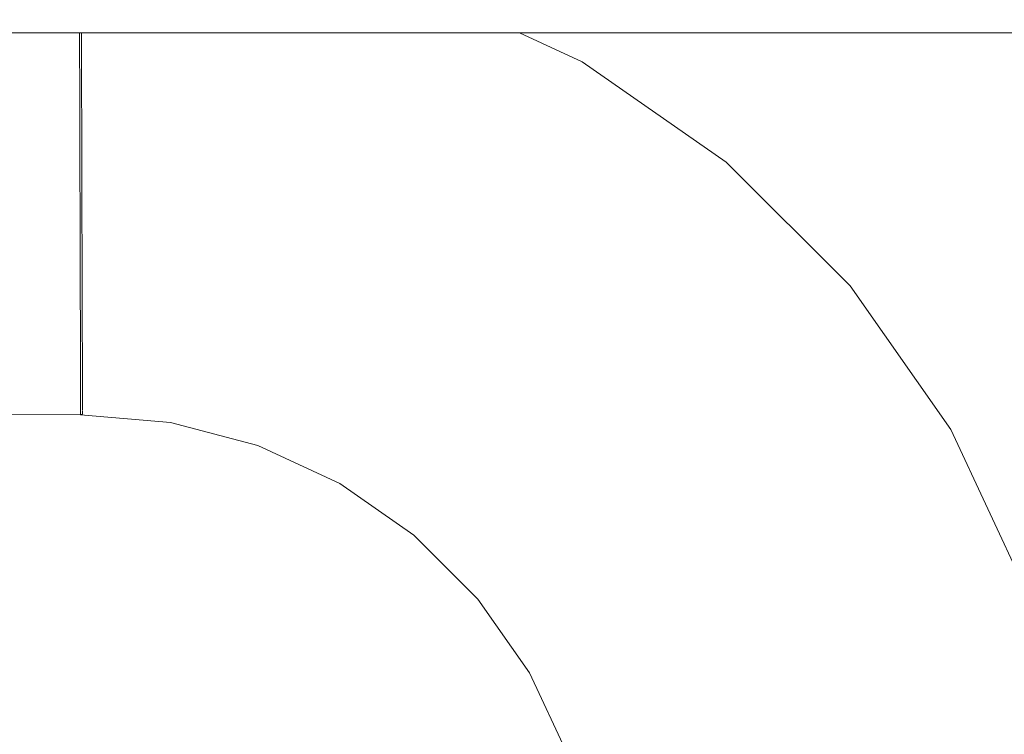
# Model space of a CAD drawing. Header units: millimetres. Extents: x -30280 to 309309, y -17460 to 4378.
# Tile 294 of 656: x 121845 to 121878, y -11007 to -10983. Entities that reach past the tile are written whole.
import ezdxf

# ---------------------------------------------------------------- set-up
doc = ezdxf.new("R2010")
doc.units = ezdxf.units.MM
doc.header["$MEASUREMENT"] = 0
doc.linetypes.add('Wipeout_Contour', pattern=[1000, 0, -1000])
doc.layers.add('P1_PLANTA PRIMERA_3_Nuevo_08_E_Envans secs', color=7, linetype='Continuous')
doc.layers.add('P1_PLANTA PRIMERA_3_Nuevo_09_EI_Mobiliari general', color=7, linetype='Continuous')
doc.layers.add('P1_PLANTA PRIMERA_3_Nuevo_09_EI_Mobiliari general_Pluma_Nº__1', color=7, linetype='Continuous', lineweight=5)

msp = doc.modelspace()

# ---------------------------------------------------------------- wipeouts: each hides what was drawn before it
at = {"color": 254, "linetype": 'Wipeout_Contour', "lineweight": 0, "ltscale": 744380.35708}
msp.add_wipeout([(125602.392, -8989.05), (119928.08, -8989.05), (119928.08, -9336.05), (125456.836, -9336.05), (125456.836, -11434.05), (125602.392, -11434.05)], dxfattribs=at).dxf.layer = 'P1_PLANTA PRIMERA_3_Nuevo_08_E_Envans secs'

# ---------------------------------------------------------------- next in the draw order: wipeouts: each hides what was drawn before it
at = {"color": 254, "linetype": 'Wipeout_Contour', "lineweight": 0, "ltscale": 13224043.01546531}
msp.add_wipeout([(124316.836, -9376.05), (119928.079, -9376.05), (119928.079, -11281.741), (119970.612, -11044.193), (119971.249, -11041.854), (119975.179, -11019.562), (119953.583, -11019.562), (119953.583, -10963.994), (119967.219, -10537.884), (120389.947, -10537.884), (120403.511, -10963.994), (120403.583, -11019.562), (120381.987, -11019.562), (120385.917, -11041.854), (120386.554, -11044.193), (120428.583, -11278.93), (120470.612, -11044.193), (120471.249, -11041.854), (120475.179, -11019.562), (120453.583, -11019.562), (120453.583, -10963.994), (120467.219, -10537.884), (120889.947, -10537.884), (120903.511, -10963.994), (120903.583, -11019.562), (120881.987, -11019.562), (120885.917, -11041.854), (120886.554, -11044.193), (120928.583, -11278.93), (120970.612, -11044.193), (120971.249, -11041.854), (120975.179, -11019.562), (120953.583, -11019.562), (120953.583, -10963.994), (120967.219, -10537.884), (121389.947, -10537.884), (121403.511, -10963.994), (121403.583, -11019.562), (121381.987, -11019.562), (121385.917, -11041.854), (121386.554, -11044.193), (121428.583, -11278.93), (121470.612, -11044.193), (121471.249, -11041.854), (121475.179, -11019.562), (121453.583, -11019.562), (121453.583, -10963.994), (121467.219, -10537.884), (121889.947, -10537.884), (121903.511, -10963.994), (121903.583, -11019.562), (121881.987, -11019.562), (121885.917, -11041.854), (121886.554, -11044.193), (121928.583, -11278.93), (121970.612, -11044.193), (121971.249, -11041.854), (121975.179, -11019.562), (121953.583, -11019.562), (121953.583, -10963.994), (121967.219, -10537.884), (122389.947, -10537.884), (122403.511, -10963.994), (122403.583, -11019.562), (122381.987, -11019.563), (122385.917, -11041.854), (122386.554, -11044.193), (122428.583, -11278.93), (122470.612, -11044.193), (122471.249, -11041.854), (122475.179, -11019.562), (122453.583, -11019.562), (122453.583, -10963.994), (122467.219, -10537.884), (122889.947, -10537.884), (122903.511, -10963.994), (122903.583, -11019.562), (122881.987, -11019.563), (122885.917, -11041.854), (122886.554, -11044.193), (122928.583, -11278.93), (122970.612, -11044.193), (122971.249, -11041.854), (122975.179, -11019.562), (122953.583, -11019.562), (122953.583, -10963.994), (122967.219, -10537.884), (123389.947, -10537.884), (123403.511, -10963.994), (123403.583, -11019.562), (123381.987, -11019.563), (123385.917, -11041.854), (123386.554, -11044.193), (123428.583, -11278.93), (123470.612, -11044.193), (123471.249, -11041.854), (123475.179, -11019.562), (123453.583, -11019.562), (123453.583, -10963.994), (123467.219, -10537.884), (123889.947, -10537.884), (123903.511, -10963.994), (123903.583, -11019.562), (123881.987, -11019.563), (123885.917, -11041.854), (123886.554, -11044.193), (123947.763, -11386.05), (124316.836, -11386.05)], dxfattribs=at).dxf.layer = 'P1_PLANTA PRIMERA_3_Nuevo_08_E_Envans secs'

# ---------------------------------------------------------------- next in the draw order: wipeouts: each hides what was drawn before it
at = {"color": 254, "linetype": 'Wipeout_Contour', "lineweight": 0, "ltscale": 3420906.196684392}
msp.add_wipeout([(121493.049, -11010.361), (121491.473, -11019.295), (121497.48, -11017.694), (121503.14, -11017.221), (121678.583, -11017.677), (121854.026, -11017.194), (121859.686, -11017.694), (121865.236, -11019.146), (121864.118, -11010.361), (121863.349, -11007.494), (121862.092, -11004.803), (121860.387, -11002.372), (121858.285, -11000.276), (121855.85, -10998.576), (121853.157, -10997.327), (121850.287, -10996.565), (121847.328, -10996.314), (121691.775, -10996.726), (121678.583, -10996.763), (121665.392, -10996.8), (121509.838, -10996.292), (121506.879, -10996.565), (121504.009, -10997.327), (121501.316, -10998.576), (121498.881, -11000.276), (121496.779, -11002.372), (121495.074, -11004.803), (121493.818, -11007.494)], dxfattribs=at).dxf.layer = 'P1_PLANTA PRIMERA_3_Nuevo_09_EI_Mobiliari general'

# ---------------------------------------------------------------- next in the draw order: wipeouts: each hides what was drawn before it
at = {"color": 254, "linetype": 'Wipeout_Contour', "lineweight": 0, "ltscale": 1223742.689342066}
msp.add_wipeout([(121861.761, -10983.748), (121863.826, -10984.706), (121868.552, -10988.004), (121872.633, -10992.075), (121875.943, -10996.794), (121878.382, -11002.016), (121879.874, -11007.583), (121881.94, -11019.295), (121903.583, -11019.295), (121903.583, -10983.748)], dxfattribs=at).dxf.layer = 'P1_PLANTA PRIMERA_3_Nuevo_09_EI_Mobiliari general'

# ---------------------------------------------------------------- next in the draw order: wipeouts: each hides what was drawn before it
at = {"color": 254, "linetype": 'Wipeout_Contour', "lineweight": 0, "ltscale": 488691.216977}
msp.add_wipeout([(121453.583, -10983.748), (121903.583, -10983.748), (121903.583, -10972.213), (121453.583, -10972.213)], dxfattribs=at).dxf.layer = 'P1_PLANTA PRIMERA_3_Nuevo_09_EI_Mobiliari general'
at = {"color": 254, "linetype": 'Wipeout_Contour', "lineweight": 0, "ltscale": 367114.064161}
msp.add_wipeout([(121875.015, -10997.33), (121877.375, -11002.383), (121875.525, -10997.035)], dxfattribs=at).dxf.layer = 'P1_PLANTA PRIMERA_3_Nuevo_09_EI_Mobiliari general'
at = {"color": 254, "linetype": 'Wipeout_Contour', "lineweight": 0, "ltscale": 489486.984462}
msp.add_wipeout([(121875.697, -11002.994), (121874.623, -11003.385), (121875.935, -11008.278), (121877.06, -11008.079)], dxfattribs=at).dxf.layer = 'P1_PLANTA PRIMERA_3_Nuevo_09_EI_Mobiliari general'
at = {"color": 254, "linetype": 'Wipeout_Contour', "lineweight": 0, "ltscale": 367077.207702}
msp.add_wipeout([(121862.51, -11004.562), (121863.802, -11007.328), (121863.02, -11004.267)], dxfattribs=at).dxf.layer = 'P1_PLANTA PRIMERA_3_Nuevo_09_EI_Mobiliari general'

# ---------------------------------------------------------------- next in the draw order: linework, layer by layer
at = {"layer": 'P1_PLANTA PRIMERA_3_Nuevo_09_EI_Mobiliari general_Pluma_Nº__1', "color": 7, "linetype": 'Continuous', "lineweight": 5}
for p, q in [((121878.382, -11002.016), (121875.943, -10996.794)), ((121863.348, -11007.494), (121862.092, -11004.803))]:
    msp.add_line(p, q, dxfattribs=at)

# ---------------------------------------------------------------- next in the draw order: wipeouts: each hides what was drawn before it
at = {"color": 254, "linetype": 'Wipeout_Contour', "lineweight": 0, "ltscale": 367049.314661}
msp.add_wipeout([(121853.033, -10983.748), (121857.626, -10984.967), (121856.861, -10983.748)], dxfattribs=at).dxf.layer = 'P1_PLANTA PRIMERA_3_Nuevo_09_EI_Mobiliari general'
at = {"color": 254, "linetype": 'Wipeout_Contour', "lineweight": 0, "ltscale": 367067.957662}
msp.add_wipeout([(121860.619, -10983.748), (121863.585, -10985.124), (121861.474, -10983.748)], dxfattribs=at).dxf.layer = 'P1_PLANTA PRIMERA_3_Nuevo_09_EI_Mobiliari general'
at = {"color": 254, "linetype": 'Wipeout_Contour', "lineweight": 0, "ltscale": 367104.071104}
msp.add_wipeout([(121871.813, -10992.765), (121875.015, -10997.33), (121872.264, -10992.386)], dxfattribs=at).dxf.layer = 'P1_PLANTA PRIMERA_3_Nuevo_09_EI_Mobiliari general'
at = {"color": 254, "linetype": 'Wipeout_Contour', "lineweight": 0, "ltscale": 489478.233427}
msp.add_wipeout([(121873.469, -10998.224), (121872.48, -10998.796), (121874.623, -11003.385), (121875.697, -11002.994)], dxfattribs=at).dxf.layer = 'P1_PLANTA PRIMERA_3_Nuevo_09_EI_Mobiliari general'

# ---------------------------------------------------------------- next in the draw order: wipeouts: each hides what was drawn before it
at = {"color": 254, "linetype": 'Wipeout_Contour', "lineweight": 0, "ltscale": 367091.867794}
msp.add_wipeout([(121867.865, -10988.826), (121871.813, -10992.765), (121868.243, -10988.374)], dxfattribs=at).dxf.layer = 'P1_PLANTA PRIMERA_3_Nuevo_09_EI_Mobiliari general'
at = {"color": 254, "linetype": 'Wipeout_Contour', "lineweight": 0, "ltscale": 489466.374045}
msp.add_wipeout([(121870.446, -10993.914), (121869.572, -10994.649), (121872.48, -10998.796), (121873.469, -10998.224)], dxfattribs=at).dxf.layer = 'P1_PLANTA PRIMERA_3_Nuevo_09_EI_Mobiliari general'
at = {"color": 254, "linetype": 'Wipeout_Contour', "lineweight": 0, "ltscale": 489482.486687}
msp.add_wipeout([(121873.436, -11003.818), (121874.691, -11008.497), (121875.935, -11008.278), (121874.623, -11003.385)], dxfattribs=at).dxf.layer = 'P1_PLANTA PRIMERA_3_Nuevo_09_EI_Mobiliari general'

# ---------------------------------------------------------------- next in the draw order: wipeouts: each hides what was drawn before it
at = {"color": 254, "linetype": 'Wipeout_Contour', "lineweight": 0, "ltscale": 367077.844882}
msp.add_wipeout([(121863.292, -10985.635), (121867.865, -10988.826), (121863.585, -10985.124)], dxfattribs=at).dxf.layer = 'P1_PLANTA PRIMERA_3_Nuevo_09_EI_Mobiliari general'
at = {"color": 254, "linetype": 'Wipeout_Contour', "lineweight": 0, "ltscale": 489451.768973}
msp.add_wipeout([(121866.719, -10990.196), (121865.986, -10991.072), (121869.572, -10994.649), (121870.446, -10993.914)], dxfattribs=at).dxf.layer = 'P1_PLANTA PRIMERA_3_Nuevo_09_EI_Mobiliari general'
at = {"color": 254, "linetype": 'Wipeout_Contour', "lineweight": 0, "ltscale": 489474.092698}
msp.add_wipeout([(121871.386, -10999.429), (121873.436, -11003.818), (121874.623, -11003.385), (121872.48, -10998.796)], dxfattribs=at).dxf.layer = 'P1_PLANTA PRIMERA_3_Nuevo_09_EI_Mobiliari general'

# ---------------------------------------------------------------- next in the draw order: wipeouts: each hides what was drawn before it
at = {"color": 254, "linetype": 'Wipeout_Contour', "lineweight": 0, "ltscale": 367065.4161}
msp.add_wipeout([(121860.619, -10983.748), (121859.225, -10983.748), (121863.292, -10985.635)], dxfattribs=at).dxf.layer = 'P1_PLANTA PRIMERA_3_Nuevo_09_EI_Mobiliari general'
at = {"color": 254, "linetype": 'Wipeout_Contour', "lineweight": 0, "ltscale": 489434.863992}
msp.add_wipeout([(121862.401, -10987.183), (121861.832, -10988.174), (121865.986, -10991.072), (121866.719, -10990.196)], dxfattribs=at).dxf.layer = 'P1_PLANTA PRIMERA_3_Nuevo_09_EI_Mobiliari general'
at = {"color": 254, "linetype": 'Wipeout_Contour', "lineweight": 0, "ltscale": 489462.716493}
msp.add_wipeout([(121868.604, -10995.463), (121871.386, -10999.429), (121872.48, -10998.796), (121869.572, -10994.649)], dxfattribs=at).dxf.layer = 'P1_PLANTA PRIMERA_3_Nuevo_09_EI_Mobiliari general'
at = {"color": 254, "linetype": 'Wipeout_Contour', "lineweight": 0, "ltscale": 489477.605713}
msp.add_wipeout([(121873.436, -11003.818), (121872.17, -11004.279), (121873.364, -11008.731), (121874.691, -11008.497)], dxfattribs=at).dxf.layer = 'P1_PLANTA PRIMERA_3_Nuevo_09_EI_Mobiliari general'

# ---------------------------------------------------------------- next in the draw order: linework, layer by layer
at = {"layer": 'P1_PLANTA PRIMERA_3_Nuevo_09_EI_Mobiliari general_Pluma_Nº__1', "color": 7, "linetype": 'Continuous', "lineweight": 5}
for p, q in [((121868.553, -10988.004), (121863.826, -10984.706)), ((121875.943, -10996.794), (121872.633, -10992.075))]:
    msp.add_line(p, q, dxfattribs=at)

# ---------------------------------------------------------------- next in the draw order: wipeouts: each hides what was drawn before it
at = {"color": 254, "linetype": 'Wipeout_Contour', "lineweight": 0, "ltscale": 367062.641478}
msp.add_wipeout([(121858.067, -10983.748), (121862.893, -10986.328), (121859.225, -10983.748)], dxfattribs=at).dxf.layer = 'P1_PLANTA PRIMERA_3_Nuevo_09_EI_Mobiliari general'
at = {"color": 254, "linetype": 'Wipeout_Contour', "lineweight": 0, "ltscale": 489448.706122}
msp.add_wipeout([(121865.175, -10992.042), (121868.604, -10995.463), (121869.572, -10994.649), (121865.986, -10991.072)], dxfattribs=at).dxf.layer = 'P1_PLANTA PRIMERA_3_Nuevo_09_EI_Mobiliari general'
at = {"color": 254, "linetype": 'Wipeout_Contour', "lineweight": 0, "ltscale": 489469.598937}
msp.add_wipeout([(121871.386, -10999.429), (121870.22, -11000.103), (121872.17, -11004.279), (121873.436, -11003.818)], dxfattribs=at).dxf.layer = 'P1_PLANTA PRIMERA_3_Nuevo_09_EI_Mobiliari general'

# ---------------------------------------------------------------- next in the draw order: linework, layer by layer
at = {"layer": 'P1_PLANTA PRIMERA_3_Nuevo_09_EI_Mobiliari general_Pluma_Nº__1', "color": 7, "linetype": 'Continuous', "lineweight": 5}
msp.add_line((121863.826, -10984.706), (121861.761, -10983.748), dxfattribs=at)

# ---------------------------------------------------------------- next in the draw order: wipeouts: each hides what was drawn before it
at = {"color": 254, "linetype": 'Wipeout_Contour', "lineweight": 0, "ltscale": 489416.174816}
msp.add_wipeout([(121857.626, -10984.967), (121857.237, -10986.042), (121861.832, -10988.174), (121862.401, -10987.183)], dxfattribs=at).dxf.layer = 'P1_PLANTA PRIMERA_3_Nuevo_09_EI_Mobiliari general'
at = {"color": 254, "linetype": 'Wipeout_Contour', "lineweight": 0, "ltscale": 489458.746889}
msp.add_wipeout([(121868.604, -10995.463), (121867.573, -10996.33), (121870.22, -11000.103), (121871.386, -10999.429)], dxfattribs=at).dxf.layer = 'P1_PLANTA PRIMERA_3_Nuevo_09_EI_Mobiliari general'
at = {"color": 254, "linetype": 'Wipeout_Contour', "lineweight": 0, "ltscale": 489472.489918}
msp.add_wipeout([(121872.17, -11004.279), (121870.865, -11004.755), (121871.996, -11008.972), (121873.364, -11008.731)], dxfattribs=at).dxf.layer = 'P1_PLANTA PRIMERA_3_Nuevo_09_EI_Mobiliari general'

# ---------------------------------------------------------------- next in the draw order: wipeouts: each hides what was drawn before it
at = {"color": 254, "linetype": 'Wipeout_Contour', "lineweight": 0, "ltscale": 611743.647843}
msp.add_wipeout([(121852.515, -10983.748), (121852.342, -10984.742), (121857.237, -10986.042), (121857.626, -10984.967), (121853.033, -10983.748)], dxfattribs=at).dxf.layer = 'P1_PLANTA PRIMERA_3_Nuevo_09_EI_Mobiliari general'
at = {"color": 254, "linetype": 'Wipeout_Contour', "lineweight": 0, "ltscale": 489432.48931}
msp.add_wipeout([(121861.202, -10989.269), (121865.175, -10992.042), (121865.986, -10991.072), (121861.832, -10988.174)], dxfattribs=at).dxf.layer = 'P1_PLANTA PRIMERA_3_Nuevo_09_EI_Mobiliari general'
at = {"color": 254, "linetype": 'Wipeout_Contour', "lineweight": 0, "ltscale": 489464.88876}
msp.add_wipeout([(121870.22, -11000.103), (121869.018, -11000.798), (121870.865, -11004.755), (121872.17, -11004.279)], dxfattribs=at).dxf.layer = 'P1_PLANTA PRIMERA_3_Nuevo_09_EI_Mobiliari general'

# ---------------------------------------------------------------- next in the draw order: wipeouts: each hides what was drawn before it
at = {"color": 254, "linetype": 'Wipeout_Contour', "lineweight": 0, "ltscale": 367033.916535}
msp.add_wipeout([(121847.356, -10983.748), (121852.342, -10984.742), (121852.515, -10983.748)], dxfattribs=at).dxf.layer = 'P1_PLANTA PRIMERA_3_Nuevo_09_EI_Mobiliari general'
at = {"color": 254, "linetype": 'Wipeout_Contour', "lineweight": 0, "ltscale": 489414.560844}
msp.add_wipeout([(121856.808, -10987.23), (121861.202, -10989.269), (121861.832, -10988.174), (121857.237, -10986.042)], dxfattribs=at).dxf.layer = 'P1_PLANTA PRIMERA_3_Nuevo_09_EI_Mobiliari general'
at = {"color": 254, "linetype": 'Wipeout_Contour', "lineweight": 0, "ltscale": 489445.381725}
msp.add_wipeout([(121865.175, -10992.042), (121864.31, -10993.075), (121867.573, -10996.33), (121868.604, -10995.463)], dxfattribs=at).dxf.layer = 'P1_PLANTA PRIMERA_3_Nuevo_09_EI_Mobiliari general'
at = {"color": 254, "linetype": 'Wipeout_Contour', "lineweight": 0, "ltscale": 489467.294776}
msp.add_wipeout([(121870.865, -11004.755), (121869.56, -11005.23), (121870.628, -11009.214), (121871.996, -11008.972)], dxfattribs=at).dxf.layer = 'P1_PLANTA PRIMERA_3_Nuevo_09_EI_Mobiliari general'

# ---------------------------------------------------------------- next in the draw order: linework, layer by layer
at = {"layer": 'P1_PLANTA PRIMERA_3_Nuevo_09_EI_Mobiliari general_Pluma_Nº__1', "color": 7, "linetype": 'Continuous', "lineweight": 5}
msp.add_line((121872.633, -10992.075), (121868.553, -10988.004), dxfattribs=at)

# ---------------------------------------------------------------- next in the draw order: wipeouts: each hides what was drawn before it
at = {"color": 254, "linetype": 'Wipeout_Contour', "lineweight": 0, "ltscale": 489395.467598}
msp.add_wipeout([(121852.125, -10985.987), (121856.808, -10987.23), (121857.237, -10986.042), (121852.342, -10984.742)], dxfattribs=at).dxf.layer = 'P1_PLANTA PRIMERA_3_Nuevo_09_EI_Mobiliari general'
at = {"color": 254, "linetype": 'Wipeout_Contour', "lineweight": 0, "ltscale": 489429.911567}
msp.add_wipeout([(121861.202, -10989.269), (121860.53, -10990.437), (121864.31, -10993.075), (121865.175, -10992.042)], dxfattribs=at).dxf.layer = 'P1_PLANTA PRIMERA_3_Nuevo_09_EI_Mobiliari general'
at = {"color": 254, "linetype": 'Wipeout_Contour', "lineweight": 0, "ltscale": 489454.585909}
msp.add_wipeout([(121867.573, -10996.33), (121866.51, -10997.224), (121869.018, -11000.798), (121870.22, -11000.103)], dxfattribs=at).dxf.layer = 'P1_PLANTA PRIMERA_3_Nuevo_09_EI_Mobiliari general'

# ---------------------------------------------------------------- next in the draw order: wipeouts: each hides what was drawn before it
at = {"color": 254, "linetype": 'Wipeout_Contour', "lineweight": 0, "ltscale": 489375.916886}
msp.add_wipeout([(121852.342, -10984.742), (121847.358, -10984.319), (121847.361, -10985.583), (121852.125, -10985.987)], dxfattribs=at).dxf.layer = 'P1_PLANTA PRIMERA_3_Nuevo_09_EI_Mobiliari general'
at = {"color": 254, "linetype": 'Wipeout_Contour', "lineweight": 0, "ltscale": 489412.808479}
msp.add_wipeout([(121856.808, -10987.23), (121856.349, -10988.497), (121860.53, -10990.437), (121861.202, -10989.269)], dxfattribs=at).dxf.layer = 'P1_PLANTA PRIMERA_3_Nuevo_09_EI_Mobiliari general'
at = {"color": 254, "linetype": 'Wipeout_Contour', "lineweight": 0, "ltscale": 489441.896842}
msp.add_wipeout([(121864.31, -10993.075), (121863.419, -10994.14), (121866.51, -10997.224), (121867.573, -10996.33)], dxfattribs=at).dxf.layer = 'P1_PLANTA PRIMERA_3_Nuevo_09_EI_Mobiliari general'
at = {"color": 254, "linetype": 'Wipeout_Contour', "lineweight": 0, "ltscale": 489460.10531}
msp.add_wipeout([(121869.018, -11000.798), (121867.815, -11001.494), (121869.56, -11005.23), (121870.865, -11004.755)], dxfattribs=at).dxf.layer = 'P1_PLANTA PRIMERA_3_Nuevo_09_EI_Mobiliari general'

# ---------------------------------------------------------------- next in the draw order: wipeouts: each hides what was drawn before it
at = {"color": 254, "linetype": 'Wipeout_Contour', "lineweight": 0, "ltscale": 366688.695403}
msp.add_wipeout([(121678.583, -10983.748), (121678.583, -10984.763), (121847.358, -10984.292)], dxfattribs=at).dxf.layer = 'P1_PLANTA PRIMERA_3_Nuevo_09_EI_Mobiliari general'
at = {"color": 254, "linetype": 'Wipeout_Contour', "lineweight": 0, "ltscale": 489394.594202}
msp.add_wipeout([(121852.125, -10985.987), (121851.895, -10987.314), (121856.349, -10988.497), (121856.808, -10987.23)], dxfattribs=at).dxf.layer = 'P1_PLANTA PRIMERA_3_Nuevo_09_EI_Mobiliari general'
at = {"color": 254, "linetype": 'Wipeout_Contour', "lineweight": 0, "ltscale": 489427.209116}
msp.add_wipeout([(121860.53, -10990.437), (121859.838, -10991.641), (121863.419, -10994.14), (121864.31, -10993.075)], dxfattribs=at).dxf.layer = 'P1_PLANTA PRIMERA_3_Nuevo_09_EI_Mobiliari general'
at = {"color": 254, "linetype": 'Wipeout_Contour', "lineweight": 0, "ltscale": 489450.359996}
msp.add_wipeout([(121866.51, -10997.224), (121865.447, -10998.118), (121867.815, -11001.494), (121869.018, -11000.798)], dxfattribs=at).dxf.layer = 'P1_PLANTA PRIMERA_3_Nuevo_09_EI_Mobiliari general'
at = {"color": 254, "linetype": 'Wipeout_Contour', "lineweight": 0, "ltscale": 489462.178131}
msp.add_wipeout([(121869.56, -11005.23), (121868.294, -11005.692), (121869.301, -11009.447), (121870.628, -11009.214)], dxfattribs=at).dxf.layer = 'P1_PLANTA PRIMERA_3_Nuevo_09_EI_Mobiliari general'

# ---------------------------------------------------------------- next in the draw order: linework, layer by layer
at = {"layer": 'P1_PLANTA PRIMERA_3_Nuevo_09_EI_Mobiliari general_Pluma_Nº__1', "color": 7, "linetype": 'Continuous', "lineweight": 5}
msp.add_line((121453.583, -10983.748), (121903.583, -10983.748), dxfattribs=at)

# ---------------------------------------------------------------- next in the draw order: wipeouts: each hides what was drawn before it
at = {"color": 254, "linetype": 'Wipeout_Contour', "lineweight": 0, "ltscale": 489375.819451}
msp.add_wipeout([(121847.298, -10985.577), (121847.302, -10986.903), (121851.895, -10987.314), (121852.125, -10985.987)], dxfattribs=at).dxf.layer = 'P1_PLANTA PRIMERA_3_Nuevo_09_EI_Mobiliari general'
at = {"color": 254, "linetype": 'Wipeout_Contour', "lineweight": 0, "ltscale": 489410.970979}
msp.add_wipeout([(121856.349, -10988.497), (121855.877, -10989.803), (121859.838, -10991.641), (121860.53, -10990.437)], dxfattribs=at).dxf.layer = 'P1_PLANTA PRIMERA_3_Nuevo_09_EI_Mobiliari general'
at = {"color": 254, "linetype": 'Wipeout_Contour', "lineweight": 0, "ltscale": 489438.357351}
msp.add_wipeout([(121863.419, -10994.14), (121862.527, -10995.205), (121865.447, -10998.118), (121866.51, -10997.224)], dxfattribs=at).dxf.layer = 'P1_PLANTA PRIMERA_3_Nuevo_09_EI_Mobiliari general'
at = {"color": 254, "linetype": 'Wipeout_Contour', "lineweight": 0, "ltscale": 489455.393907}
msp.add_wipeout([(121867.815, -11001.494), (121866.649, -11002.168), (121868.294, -11005.692), (121869.56, -11005.23)], dxfattribs=at).dxf.layer = 'P1_PLANTA PRIMERA_3_Nuevo_09_EI_Mobiliari general'

# ---------------------------------------------------------------- next in the draw order: wipeouts: each hides what was drawn before it
at = {"color": 254, "linetype": 'Wipeout_Contour', "lineweight": 0, "ltscale": 489029.977611}
msp.add_wipeout([(121847.358, -10984.292), (121678.583, -10984.763), (121678.583, -10986.027), (121847.361, -10985.555)], dxfattribs=at).dxf.layer = 'P1_PLANTA PRIMERA_3_Nuevo_09_EI_Mobiliari general'
at = {"color": 254, "linetype": 'Wipeout_Contour', "lineweight": 0, "ltscale": 489393.677825}
msp.add_wipeout([(121851.895, -10987.314), (121851.657, -10988.683), (121855.877, -10989.803), (121856.349, -10988.497)], dxfattribs=at).dxf.layer = 'P1_PLANTA PRIMERA_3_Nuevo_09_EI_Mobiliari general'
at = {"color": 254, "linetype": 'Wipeout_Contour', "lineweight": 0, "ltscale": 489424.464042}
msp.add_wipeout([(121859.838, -10991.641), (121859.145, -10992.845), (121862.527, -10995.205), (121863.419, -10994.14)], dxfattribs=at).dxf.layer = 'P1_PLANTA PRIMERA_3_Nuevo_09_EI_Mobiliari general'
at = {"color": 254, "linetype": 'Wipeout_Contour', "lineweight": 0, "ltscale": 489446.197503}
msp.add_wipeout([(121865.447, -10998.118), (121864.416, -10998.985), (121866.649, -11002.168), (121867.815, -11001.494)], dxfattribs=at).dxf.layer = 'P1_PLANTA PRIMERA_3_Nuevo_09_EI_Mobiliari general'
at = {"color": 254, "linetype": 'Wipeout_Contour', "lineweight": 0, "ltscale": 489457.295398}
msp.add_wipeout([(121867.107, -11006.124), (121868.057, -11009.667), (121869.301, -11009.447), (121868.294, -11005.692)], dxfattribs=at).dxf.layer = 'P1_PLANTA PRIMERA_3_Nuevo_09_EI_Mobiliari general'

# ---------------------------------------------------------------- next in the draw order: linework, layer by layer
at = {"layer": 'P1_PLANTA PRIMERA_3_Nuevo_09_EI_Mobiliari general_Pluma_Nº__1', "color": 7, "linetype": 'Continuous', "lineweight": 5}
for p, q in [((121847.293, -10983.748), (121847.295, -10984.292)), ((121847.356, -10983.748), (121847.358, -10984.292))]:
    msp.add_line(p, q, dxfattribs=at)

# ---------------------------------------------------------------- next in the draw order: wipeouts: each hides what was drawn before it
at = {"color": 254, "linetype": 'Wipeout_Contour', "lineweight": 0, "ltscale": 489375.85531}
msp.add_wipeout([(121847.302, -10986.924), (121847.306, -10988.314), (121851.657, -10988.683), (121851.895, -10987.314)], dxfattribs=at).dxf.layer = 'P1_PLANTA PRIMERA_3_Nuevo_09_EI_Mobiliari general'
at = {"color": 254, "linetype": 'Wipeout_Contour', "lineweight": 0, "ltscale": 489409.104121}
msp.add_wipeout([(121855.877, -10989.803), (121855.405, -10991.11), (121859.145, -10992.845), (121859.838, -10991.641)], dxfattribs=at).dxf.layer = 'P1_PLANTA PRIMERA_3_Nuevo_09_EI_Mobiliari general'
at = {"color": 254, "linetype": 'Wipeout_Contour', "lineweight": 0, "ltscale": 489434.870726}
msp.add_wipeout([(121862.527, -10995.205), (121861.663, -10996.238), (121864.416, -10998.985), (121865.447, -10998.118)], dxfattribs=at).dxf.layer = 'P1_PLANTA PRIMERA_3_Nuevo_09_EI_Mobiliari general'
at = {"color": 254, "linetype": 'Wipeout_Contour', "lineweight": 0, "ltscale": 489450.897619}
msp.add_wipeout([(121865.555, -11002.801), (121867.107, -11006.124), (121868.294, -11005.692), (121866.649, -11002.168)], dxfattribs=at).dxf.layer = 'P1_PLANTA PRIMERA_3_Nuevo_09_EI_Mobiliari general'

# ---------------------------------------------------------------- next in the draw order: wipeouts: each hides what was drawn before it
at = {"color": 254, "linetype": 'Wipeout_Contour', "lineweight": 0, "ltscale": 611371.368496}
msp.add_wipeout([(121847.361, -10985.555), (121678.583, -10986.027), (121678.583, -10987.374), (121847.302, -10986.903), (121847.298, -10985.577)], dxfattribs=at).dxf.layer = 'P1_PLANTA PRIMERA_3_Nuevo_09_EI_Mobiliari general'
at = {"color": 254, "linetype": 'Wipeout_Contour', "lineweight": 0, "ltscale": 489392.746227}
msp.add_wipeout([(121851.657, -10988.683), (121851.419, -10990.051), (121855.405, -10991.11), (121855.877, -10989.803)], dxfattribs=at).dxf.layer = 'P1_PLANTA PRIMERA_3_Nuevo_09_EI_Mobiliari general'
at = {"color": 254, "linetype": 'Wipeout_Contour', "lineweight": 0, "ltscale": 489421.759653}
msp.add_wipeout([(121859.145, -10992.845), (121858.474, -10994.013), (121861.663, -10996.238), (121862.527, -10995.205)], dxfattribs=at).dxf.layer = 'P1_PLANTA PRIMERA_3_Nuevo_09_EI_Mobiliari general'
at = {"color": 254, "linetype": 'Wipeout_Contour', "lineweight": 0, "ltscale": 489442.22479}
msp.add_wipeout([(121863.449, -10999.798), (121865.555, -11002.801), (121866.649, -11002.168), (121864.416, -10998.985)], dxfattribs=at).dxf.layer = 'P1_PLANTA PRIMERA_3_Nuevo_09_EI_Mobiliari general'
at = {"color": 254, "linetype": 'Wipeout_Contour', "lineweight": 0, "ltscale": 489452.794829}
msp.add_wipeout([(121867.107, -11006.124), (121866.034, -11006.515), (121866.932, -11009.865), (121868.057, -11009.667)], dxfattribs=at).dxf.layer = 'P1_PLANTA PRIMERA_3_Nuevo_09_EI_Mobiliari general'

# ---------------------------------------------------------------- next in the draw order: linework, layer by layer
at = {"layer": 'P1_PLANTA PRIMERA_3_Nuevo_09_EI_Mobiliari general_Pluma_Nº__1', "color": 7, "linetype": 'Continuous', "lineweight": 5}
for p, q in [((121847.295, -10984.292), (121847.298, -10985.556)), ((121847.358, -10984.292), (121847.361, -10985.555))]:
    msp.add_line(p, q, dxfattribs=at)

# ---------------------------------------------------------------- next in the draw order: wipeouts: each hides what was drawn before it
at = {"color": 254, "linetype": 'Wipeout_Contour', "lineweight": 0, "ltscale": 489375.88742}
msp.add_wipeout([(121847.306, -10988.314), (121847.31, -10989.703), (121851.419, -10990.051), (121851.657, -10988.683)], dxfattribs=at).dxf.layer = 'P1_PLANTA PRIMERA_3_Nuevo_09_EI_Mobiliari general'
at = {"color": 254, "linetype": 'Wipeout_Contour', "lineweight": 0, "ltscale": 489407.264502}
msp.add_wipeout([(121855.405, -10991.11), (121854.947, -10992.376), (121858.474, -10994.013), (121859.145, -10992.845)], dxfattribs=at).dxf.layer = 'P1_PLANTA PRIMERA_3_Nuevo_09_EI_Mobiliari general'
at = {"color": 254, "linetype": 'Wipeout_Contour', "lineweight": 0, "ltscale": 489431.542758}
msp.add_wipeout([(121860.852, -10997.208), (121863.449, -10999.798), (121864.416, -10998.985), (121861.663, -10996.238)], dxfattribs=at).dxf.layer = 'P1_PLANTA PRIMERA_3_Nuevo_09_EI_Mobiliari general'
at = {"color": 254, "linetype": 'Wipeout_Contour', "lineweight": 0, "ltscale": 489446.752906}
msp.add_wipeout([(121865.555, -11002.801), (121864.566, -11003.373), (121866.034, -11006.515), (121867.107, -11006.124)], dxfattribs=at).dxf.layer = 'P1_PLANTA PRIMERA_3_Nuevo_09_EI_Mobiliari general'

# ---------------------------------------------------------------- next in the draw order: wipeouts: each hides what was drawn before it
at = {"color": 254, "linetype": 'Wipeout_Contour', "lineweight": 0, "ltscale": 733572.287574}
msp.add_wipeout([(121847.365, -10986.902), (121678.583, -10987.374), (121691.801, -10987.411), (121691.797, -10988.726), (121847.306, -10988.292), (121847.302, -10986.924)], dxfattribs=at).dxf.layer = 'P1_PLANTA PRIMERA_3_Nuevo_09_EI_Mobiliari general'
at = {"color": 254, "linetype": 'Wipeout_Contour', "lineweight": 0, "ltscale": 489391.827555}
msp.add_wipeout([(121851.419, -10990.051), (121851.188, -10991.379), (121854.947, -10992.376), (121855.405, -10991.11)], dxfattribs=at).dxf.layer = 'P1_PLANTA PRIMERA_3_Nuevo_09_EI_Mobiliari general'
at = {"color": 254, "linetype": 'Wipeout_Contour', "lineweight": 0, "ltscale": 489419.177943}
msp.add_wipeout([(121857.844, -10995.109), (121860.852, -10997.208), (121861.663, -10996.238), (121858.474, -10994.013)], dxfattribs=at).dxf.layer = 'P1_PLANTA PRIMERA_3_Nuevo_09_EI_Mobiliari general'
at = {"color": 254, "linetype": 'Wipeout_Contour', "lineweight": 0, "ltscale": 489438.562368}
msp.add_wipeout([(121863.449, -10999.798), (121862.574, -11000.533), (121864.566, -11003.373), (121865.555, -11002.801)], dxfattribs=at).dxf.layer = 'P1_PLANTA PRIMERA_3_Nuevo_09_EI_Mobiliari general'

# ---------------------------------------------------------------- next in the draw order: linework, layer by layer
at = {"layer": 'P1_PLANTA PRIMERA_3_Nuevo_09_EI_Mobiliari general_Pluma_Nº__1', "color": 7, "linetype": 'Continuous', "lineweight": 5}
for p, q in [((121847.298, -10985.556), (121847.302, -10986.902)), ((121847.361, -10985.555), (121847.365, -10986.902))]:
    msp.add_line(p, q, dxfattribs=at)

# ---------------------------------------------------------------- next in the draw order: wipeouts: each hides what was drawn before it
at = {"color": 254, "linetype": 'Wipeout_Contour', "lineweight": 0, "ltscale": 489375.917748}
msp.add_wipeout([(121847.31, -10989.703), (121847.314, -10991.05), (121851.188, -10991.379), (121851.419, -10990.051)], dxfattribs=at).dxf.layer = 'P1_PLANTA PRIMERA_3_Nuevo_09_EI_Mobiliari general'
at = {"color": 254, "linetype": 'Wipeout_Contour', "lineweight": 0, "ltscale": 489405.507809}
msp.add_wipeout([(121854.517, -10993.565), (121857.844, -10995.109), (121858.474, -10994.013), (121854.947, -10992.376)], dxfattribs=at).dxf.layer = 'P1_PLANTA PRIMERA_3_Nuevo_09_EI_Mobiliari general'
at = {"color": 254, "linetype": 'Wipeout_Contour', "lineweight": 0, "ltscale": 489428.474333}
msp.add_wipeout([(121860.852, -10997.208), (121860.119, -10998.084), (121862.574, -11000.533), (121863.449, -10999.798)], dxfattribs=at).dxf.layer = 'P1_PLANTA PRIMERA_3_Nuevo_09_EI_Mobiliari general'
at = {"color": 254, "linetype": 'Wipeout_Contour', "lineweight": 0, "ltscale": 367071.803501}
msp.add_wipeout([(121860.756, -11002.062), (121862.51, -11004.562), (121861.207, -11001.683)], dxfattribs=at).dxf.layer = 'P1_PLANTA PRIMERA_3_Nuevo_09_EI_Mobiliari general'

# ---------------------------------------------------------------- next in the draw order: linework, layer by layer
at = {"layer": 'P1_PLANTA PRIMERA_3_Nuevo_09_EI_Mobiliari general_Pluma_Nº__1', "color": 7, "linetype": 'Continuous', "lineweight": 5}
msp.add_line((121862.092, -11004.803), (121860.387, -11002.372), dxfattribs=at)

# ---------------------------------------------------------------- next in the draw order: wipeouts: each hides what was drawn before it
at = {"color": 254, "linetype": 'Wipeout_Contour', "lineweight": 0, "ltscale": 611346.255451}
msp.add_wipeout([(121847.306, -10988.292), (121665.369, -10988.8), (121665.373, -10990.189), (121847.31, -10989.681), (121847.306, -10988.314)], dxfattribs=at).dxf.layer = 'P1_PLANTA PRIMERA_3_Nuevo_09_EI_Mobiliari general'
at = {"color": 254, "linetype": 'Wipeout_Contour', "lineweight": 0, "ltscale": 489390.949478}
msp.add_wipeout([(121850.972, -10992.624), (121854.517, -10993.565), (121854.947, -10992.376), (121851.188, -10991.379)], dxfattribs=at).dxf.layer = 'P1_PLANTA PRIMERA_3_Nuevo_09_EI_Mobiliari general'
at = {"color": 254, "linetype": 'Wipeout_Contour', "lineweight": 0, "ltscale": 489416.797092}
msp.add_wipeout([(121857.844, -10995.109), (121857.275, -10996.099), (121860.119, -10998.084), (121860.852, -10997.208)], dxfattribs=at).dxf.layer = 'P1_PLANTA PRIMERA_3_Nuevo_09_EI_Mobiliari general'
at = {"color": 254, "linetype": 'Wipeout_Contour', "lineweight": 0, "ltscale": 367065.145004}
msp.add_wipeout([(121858.595, -10999.905), (121860.756, -11002.062), (121858.973, -10999.454)], dxfattribs=at).dxf.layer = 'P1_PLANTA PRIMERA_3_Nuevo_09_EI_Mobiliari general'

# ---------------------------------------------------------------- next in the draw order: linework, layer by layer
at = {"layer": 'P1_PLANTA PRIMERA_3_Nuevo_09_EI_Mobiliari general_Pluma_Nº__1', "color": 7, "linetype": 'Continuous', "lineweight": 5}
for p, q in [((121847.302, -10986.902), (121847.306, -10988.292)), ((121847.365, -10986.902), (121847.369, -10988.291)), ((121860.387, -11002.372), (121858.285, -11000.275))]:
    msp.add_line(p, q, dxfattribs=at)

# ---------------------------------------------------------------- next in the draw order: wipeouts: each hides what was drawn before it
at = {"color": 254, "linetype": 'Wipeout_Contour', "lineweight": 0, "ltscale": 489375.945101}
msp.add_wipeout([(121851.188, -10991.379), (121847.314, -10991.05), (121847.317, -10992.314), (121850.972, -10992.624)], dxfattribs=at).dxf.layer = 'P1_PLANTA PRIMERA_3_Nuevo_09_EI_Mobiliari general'
at = {"color": 254, "linetype": 'Wipeout_Contour', "lineweight": 0, "ltscale": 489403.887126}
msp.add_wipeout([(121854.517, -10993.565), (121854.128, -10994.639), (121857.275, -10996.099), (121857.844, -10995.109)], dxfattribs=at).dxf.layer = 'P1_PLANTA PRIMERA_3_Nuevo_09_EI_Mobiliari general'
at = {"color": 254, "linetype": 'Wipeout_Contour', "lineweight": 0, "ltscale": 367057.46898}
msp.add_wipeout([(121856.091, -10998.158), (121858.595, -10999.905), (121856.384, -10997.647)], dxfattribs=at).dxf.layer = 'P1_PLANTA PRIMERA_3_Nuevo_09_EI_Mobiliari general'

# ---------------------------------------------------------------- next in the draw order: linework, layer by layer
at = {"layer": 'P1_PLANTA PRIMERA_3_Nuevo_09_EI_Mobiliari general_Pluma_Nº__1', "color": 7, "linetype": 'Continuous', "lineweight": 5}
msp.add_line((121858.285, -11000.275), (121855.85, -10998.576), dxfattribs=at)

# ---------------------------------------------------------------- next in the draw order: wipeouts: each hides what was drawn before it
at = {"color": 254, "linetype": 'Wipeout_Contour', "lineweight": 0, "ltscale": 489058.138575}
msp.add_wipeout([(121691.793, -10990.115), (121691.789, -10991.462), (121847.314, -10991.028), (121847.31, -10989.703)], dxfattribs=at).dxf.layer = 'P1_PLANTA PRIMERA_3_Nuevo_09_EI_Mobiliari general'
at = {"color": 254, "linetype": 'Wipeout_Contour', "lineweight": 0, "ltscale": 489390.138361}
msp.add_wipeout([(121850.972, -10992.624), (121850.776, -10993.749), (121854.128, -10994.639), (121854.517, -10993.565)], dxfattribs=at).dxf.layer = 'P1_PLANTA PRIMERA_3_Nuevo_09_EI_Mobiliari general'
at = {"color": 254, "linetype": 'Wipeout_Contour', "lineweight": 0, "ltscale": 367049.024356}
msp.add_wipeout([(121853.321, -10996.873), (121856.091, -10998.158), (121853.521, -10996.319)], dxfattribs=at).dxf.layer = 'P1_PLANTA PRIMERA_3_Nuevo_09_EI_Mobiliari general'

# ---------------------------------------------------------------- next in the draw order: linework, layer by layer
at = {"layer": 'P1_PLANTA PRIMERA_3_Nuevo_09_EI_Mobiliari general_Pluma_Nº__1', "color": 7, "linetype": 'Continuous', "lineweight": 5}
for p, q in [((121847.306, -10988.292), (121847.31, -10989.681)), ((121847.369, -10988.291), (121847.372, -10989.681)), ((121855.85, -10998.576), (121853.157, -10997.327))]:
    msp.add_line(p, q, dxfattribs=at)

# ---------------------------------------------------------------- next in the draw order: wipeouts: each hides what was drawn before it
at = {"color": 254, "linetype": 'Wipeout_Contour', "lineweight": 0, "ltscale": 489375.968315}
msp.add_wipeout([(121847.317, -10992.314), (121847.32, -10993.456), (121850.776, -10993.749), (121850.972, -10992.624)], dxfattribs=at).dxf.layer = 'P1_PLANTA PRIMERA_3_Nuevo_09_EI_Mobiliari general'
at = {"color": 254, "linetype": 'Wipeout_Contour', "lineweight": 0, "ltscale": 367040.078517}
msp.add_wipeout([(121850.37, -10996.089), (121853.321, -10996.873), (121850.47, -10995.509)], dxfattribs=at).dxf.layer = 'P1_PLANTA PRIMERA_3_Nuevo_09_EI_Mobiliari general'

# ---------------------------------------------------------------- next in the draw order: linework, layer by layer
at = {"layer": 'P1_PLANTA PRIMERA_3_Nuevo_09_EI_Mobiliari general_Pluma_Nº__1', "color": 7, "linetype": 'Continuous', "lineweight": 5}
msp.add_line((121853.157, -10997.327), (121850.287, -10996.565), dxfattribs=at)

# ---------------------------------------------------------------- next in the draw order: wipeouts: each hides what was drawn before it
at = {"color": 254, "linetype": 'Wipeout_Contour', "lineweight": 0, "ltscale": 489058.607078}
msp.add_wipeout([(121691.786, -10992.726), (121847.317, -10992.292), (121847.314, -10991.028), (121691.789, -10991.462)], dxfattribs=at).dxf.layer = 'P1_PLANTA PRIMERA_3_Nuevo_09_EI_Mobiliari general'
at = {"color": 254, "linetype": 'Wipeout_Contour', "lineweight": 0, "ltscale": 367033.020896}
msp.add_wipeout([(121850.47, -10995.509), (121847.325, -10995.242), (121850.37, -10996.089)], dxfattribs=at).dxf.layer = 'P1_PLANTA PRIMERA_3_Nuevo_09_EI_Mobiliari general'

# ---------------------------------------------------------------- next in the draw order: linework, layer by layer
at = {"layer": 'P1_PLANTA PRIMERA_3_Nuevo_09_EI_Mobiliari general_Pluma_Nº__1', "color": 7, "linetype": 'Continuous', "lineweight": 5}
for p, q in [((121847.31, -10989.681), (121847.314, -10991.028)), ((121847.372, -10989.681), (121847.376, -10991.028)), ((121847.323, -10994.42), (121847.325, -10995.22)), ((121847.386, -10994.42), (121847.388, -10995.22))]:
    msp.add_line(p, q, dxfattribs=at)

# ---------------------------------------------------------------- next in the draw order: wipeouts: each hides what was drawn before it
at = {"color": 254, "linetype": 'Wipeout_Contour', "lineweight": 0, "ltscale": 489059.040495}
msp.add_wipeout([(121691.786, -10992.726), (121691.783, -10993.868), (121847.32, -10993.434), (121847.317, -10992.314)], dxfattribs=at).dxf.layer = 'P1_PLANTA PRIMERA_3_Nuevo_09_EI_Mobiliari general'
at = {"color": 254, "linetype": 'Wipeout_Contour', "lineweight": 0, "ltscale": 366718.059113}
msp.add_wipeout([(121691.776, -10996.244), (121847.327, -10995.809), (121691.778, -10995.654)], dxfattribs=at).dxf.layer = 'P1_PLANTA PRIMERA_3_Nuevo_09_EI_Mobiliari general'

# ---------------------------------------------------------------- next in the draw order: linework, layer by layer
at = {"layer": 'P1_PLANTA PRIMERA_3_Nuevo_09_EI_Mobiliari general_Pluma_Nº__1', "color": 7, "linetype": 'Continuous', "lineweight": 5}
for p, q in [((121847.314, -10991.028), (121847.317, -10992.292)), ((121847.376, -10991.028), (121847.38, -10992.292)), ((121847.317, -10992.292), (121847.32, -10993.434)), ((121847.38, -10992.292), (121847.383, -10993.434)), ((121847.32, -10993.434), (121847.323, -10994.42)), ((121847.383, -10993.434), (121847.386, -10994.42)), ((121847.325, -10995.22), (121847.327, -10995.809)), ((121847.388, -10995.22), (121847.39, -10995.809)), ((121847.327, -10995.809), (121847.328, -10996.17)), ((121847.39, -10995.809), (121847.391, -10996.17)), ((121847.391, -10996.291), (121691.775, -10996.726)), ((121847.328, -10996.17), (121847.328, -10996.314)), ((121850.287, -10996.565), (121847.328, -10996.314)), ((121847.391, -10996.197), (121847.391, -10996.292))]:
    msp.add_line(p, q, dxfattribs=at)

doc.saveas('drawing.dxf')
